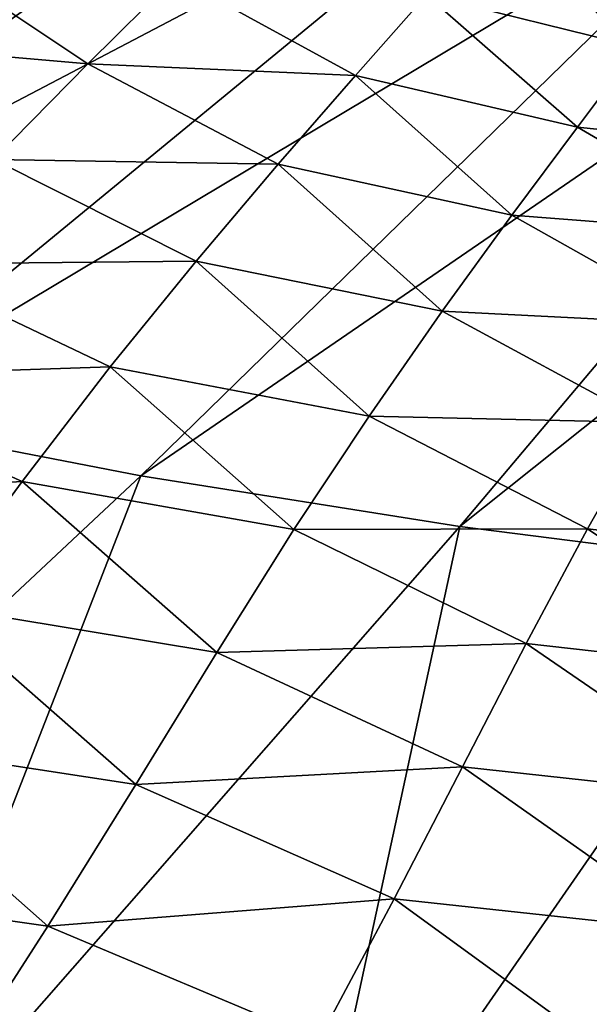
# Model space of a CAD drawing. Header units: metres. Extents: x -92 to 264, y -100 to 50.
# Tile 520 of 656: x 188.63 to 191.64, y -1.13 to 4.06. Entities that reach past the tile are written whole.
import ezdxf

# ---------------------------------------------------------------- set-up
doc = ezdxf.new("R2010")
doc.units = ezdxf.units.M
doc.layers.add('solid_21062050_01', color=7, linetype='CONTINUOUS')

msp = doc.modelspace()

# ---------------------------------------------------------------- linework, layer by layer
at = {"layer": 'solid_21062050_01'}
for points in [[(189.528381, 5.697737, 188.896149), (188.621841, 6.002176, 188.050537), (183.329407, 3.15021, 193.048279)], [(189.528381, 5.697737, 188.896149), (183.329407, 3.15021, 193.048279), (184.677841, 2.717293, 194.250748)], [(190.505661, 5.419547, 189.668854), (189.528381, 5.697737, 188.896149), (184.677841, 2.717293, 194.250748)], [(190.505661, 5.419547, 189.668854), (184.677841, 2.717293, 194.250748), (186.123917, 2.322189, 195.34819)], [(191.547089, 5.169483, 190.363434), (190.505661, 5.419547, 189.668854), (186.123917, 2.322189, 195.34819)], [(191.547089, 5.169483, 190.363434), (186.123917, 2.322189, 195.34819), (187.658432, 1.967419, 196.333603)], [(192.645615, 4.949236, 190.975189), (191.547089, 5.169483, 190.363434), (187.658432, 1.967419, 196.333603)], [(192.645615, 4.949236, 190.975189), (187.658432, 1.967419, 196.333603), (189.271606, 1.655242, 197.200714)], [(193.793839, 4.760294, 191.5), (192.645615, 4.949236, 190.975189), (189.271606, 1.655242, 197.200714)], [(193.793839, 4.760294, 191.5), (189.271606, 1.655242, 197.200714), (190.95314, 1.387649, 197.94397)], [(194.983994, 4.603933, 191.934311), (193.793839, 4.760294, 191.5), (190.95314, 1.387649, 197.94397)], [(190.77742, 4.191223, 112.723854), (191.11882, 4.576809, 110.711227), (191.890045, 3.915551, 112.521729)], [(194.983994, 4.603933, 191.934311), (190.95314, 1.387649, 197.94397), (192.692337, 1.166344, 198.55867)], [(191.11882, 4.576809, 110.711227), (192.178925, 4.297788, 110.496155), (191.890045, 3.915551, 112.521729)], [(187.559265, 3.953112, 117.041451), (188.095718, 4.427299, 115.069977), (188.992844, 3.827308, 115.982811)], [(188.095718, 4.427299, 115.069977), (189.455383, 4.286734, 113.95768), (188.992844, 3.827308, 115.982811)], [(188.992844, 3.827308, 115.982811), (189.455383, 4.286734, 113.95768), (190.402924, 3.765657, 114.729012)], [(189.455383, 4.286734, 113.95768), (190.77742, 4.191223, 112.723854), (190.402924, 3.765657, 114.729012)], [(190.402924, 3.765657, 114.729012), (190.77742, 4.191223, 112.723854), (191.572922, 3.493759, 114.540291)], [(190.77742, 4.191223, 112.723854), (191.890045, 3.915551, 112.521729), (191.572922, 3.493759, 114.540291)], [(187.559265, 3.953112, 117.041451), (188.992844, 3.827308, 115.982811), (188.496445, 3.322868, 118.013565)], [(191.572922, 3.493759, 114.540291), (191.890045, 3.915551, 112.521729), (192.803543, 3.364621, 113.872681)], [(188.496445, 3.322868, 118.013565), (188.992844, 3.827308, 115.982811), (189.996414, 3.297798, 116.736572)], [(188.992844, 3.827308, 115.982811), (190.402924, 3.765657, 114.729012), (189.996414, 3.297798, 116.736572)], [(189.996414, 3.297798, 116.736572), (190.402924, 3.765657, 114.729012), (191.227936, 3.030024, 116.561607)], [(190.402924, 3.765657, 114.729012), (191.572922, 3.493759, 114.540291), (191.227936, 3.030024, 116.561607)], [(191.227936, 3.030024, 116.561607), (191.572922, 3.493759, 114.540291), (192.543594, 2.928098, 115.83651)], [(191.572922, 3.493759, 114.540291), (192.803543, 3.364621, 113.872681), (192.543594, 2.928098, 115.83651)], [(187.973618, 2.771813, 120.056305), (188.496445, 3.322868, 118.013565), (189.563812, 2.786016, 118.752472)], [(188.496445, 3.322868, 118.013565), (189.996414, 3.297798, 116.736572), (189.563812, 2.786016, 118.752472)], [(189.563812, 2.786016, 118.752472), (189.996414, 3.297798, 116.736572), (190.860168, 2.522662, 118.591324)], [(189.996414, 3.297798, 116.736572), (191.227936, 3.030024, 116.561607), (190.860168, 2.522662, 118.591324)], [(190.860168, 2.522662, 118.591324), (191.227936, 3.030024, 116.561607), (192.251602, 2.452794, 117.812439)], [(191.227936, 3.030024, 116.561607), (192.543594, 2.928098, 115.83651), (192.251602, 2.452794, 117.812439)], [(187.431824, 2.172542, 122.117378), (187.973618, 2.771813, 120.056305), (189.111557, 2.228752, 120.782211)], [(187.973618, 2.771813, 120.056305), (189.563812, 2.786016, 118.752472), (189.111557, 2.228752, 120.782211)], [(189.111557, 2.228752, 120.782211), (189.563812, 2.786016, 118.752472), (190.475403, 1.970082, 120.634483)], [(189.563812, 2.786016, 118.752472), (190.860168, 2.522662, 118.591324), (190.475403, 1.970082, 120.634483)], [(190.475403, 1.970082, 120.634483), (190.860168, 2.522662, 118.591324), (191.944626, 1.935747, 119.799347)], [(190.860168, 2.522662, 118.591324), (192.251602, 2.452794, 117.812439), (191.944626, 1.935747, 119.799347)], [(187.431824, 2.172542, 122.117378), (189.111557, 2.228752, 120.782211), (188.646042, 1.62445, 122.831329)], [(188.646042, 1.62445, 122.831329), (189.111557, 2.228752, 120.782211), (190.079376, 1.370696, 122.696152)], [(189.111557, 2.228752, 120.782211), (190.475403, 1.970082, 120.634483), (190.079376, 1.370696, 122.696152)], [(186.87558, 1.523477, 124.203079), (187.431824, 2.172542, 122.117378), (188.646042, 1.62445, 122.831329)], [(189.271606, 1.655242, 197.200714), (187.658432, 1.967419, 196.333603), (185.469528, -1.909561, 203.01622)], [(190.079376, 1.370696, 122.696152), (190.475403, 1.970082, 120.634483), (191.627258, 1.37549, 121.801445)], [(190.475403, 1.970082, 120.634483), (191.944626, 1.935747, 119.799347), (191.627258, 1.37549, 121.801445)], [(191.627258, 1.37549, 121.801445), (191.944626, 1.935747, 119.799347), (193.033752, 1.211745, 121.595833)], [(189.271606, 1.655242, 197.200714), (185.469528, -1.909561, 203.01622), (187.741089, -2.279284, 204.043167)], [(186.87558, 1.523477, 124.203079), (188.646042, 1.62445, 122.831329), (188.16745, 0.971672, 124.90522)], [(190.95314, 1.387649, 197.94397), (189.271606, 1.655242, 197.200714), (187.741089, -2.279284, 204.043167)], [(188.16745, 0.971672, 124.90522), (188.646042, 1.62445, 122.831329), (189.673248, 0.723055, 124.781311)], [(188.646042, 1.62445, 122.831329), (190.079376, 1.370696, 122.696152), (189.673248, 0.723055, 124.781311)], [(190.95314, 1.387649, 197.94397), (187.741089, -2.279284, 204.043167), (190.093903, -2.585186, 204.892853)], [(189.673248, 0.723055, 124.781311), (190.079376, 1.370696, 122.696152), (191.303421, 0.770592, 123.822952)], [(190.079376, 1.370696, 122.696152), (191.627258, 1.37549, 121.801445), (191.303421, 0.770592, 123.822952)], [(192.692337, 1.166344, 198.55867), (190.95314, 1.387649, 197.94397), (190.093903, -2.585186, 204.892853)], [(191.303421, 0.770592, 123.822952), (191.627258, 1.37549, 121.801445), (192.768188, 0.60513, 123.650848)], [(191.627258, 1.37549, 121.801445), (193.033752, 1.211745, 121.595833), (192.768188, 0.60513, 123.650848)], [(192.692337, 1.166344, 198.55867), (190.093903, -2.585186, 204.892853), (192.51239, -2.825238, 205.559616)], [(187.663177, 0.26923, 127.009041), (188.16745, 0.971672, 124.90522), (189.24527, 0.026108, 126.894707)], [(188.16745, 0.971672, 124.90522), (189.673248, 0.723055, 124.781311), (189.24527, 0.026108, 126.894707)], [(189.673248, 0.723055, 124.781311), (191.303421, 0.770592, 123.822952), (190.967529, 0.120019, 125.867905)], [(190.967529, 0.120019, 125.867905), (191.303421, 0.770592, 123.822952), (192.493607, -0.048039, 125.72863)], [(191.303421, 0.770592, 123.822952), (192.768188, 0.60513, 123.650848), (192.493607, -0.048039, 125.72863)], [(189.24527, 0.026108, 126.894707), (189.673248, 0.723055, 124.781311), (190.967529, 0.120019, 125.867905)], [(187.119003, -0.484031, 129.147934), (187.663177, 0.26923, 127.009041), (188.781403, -0.721129, 129.041061)], [(187.663177, 0.26923, 127.009041), (189.24527, 0.026108, 126.894707), (188.781403, -0.721129, 129.041061)], [(189.24527, 0.026108, 126.894707), (190.967529, 0.120019, 125.867905), (190.607529, -0.576981, 127.940269)], [(190.607529, -0.576981, 127.940269), (190.967529, 0.120019, 125.867905), (192.198593, -0.748419, 127.832954)], [(190.967529, 0.120019, 125.867905), (192.493607, -0.048039, 125.72863), (192.198593, -0.748419, 127.832954)], [(188.781403, -0.721129, 129.041061), (189.24527, 0.026108, 126.894707), (190.607529, -0.576981, 127.940269)], [(187.119003, -0.484031, 129.147934), (188.781403, -0.721129, 129.041061), (188.267624, -1.519637, 131.225098)], [(188.781403, -0.721129, 129.041061), (190.607529, -0.576981, 127.940269), (190.211166, -1.321159, 130.043991)], [(190.211166, -1.321159, 130.043991), (190.607529, -0.576981, 127.940269), (191.87146, -1.496651, 129.967606)], [(190.607529, -0.576981, 127.940269), (192.198593, -0.748419, 127.832954), (191.87146, -1.496651, 129.967606)], [(188.267624, -1.519637, 131.225098), (188.781403, -0.721129, 129.041061), (190.211166, -1.321159, 130.043991)]]:
    msp.add_3dface(points, dxfattribs=at)

doc.saveas('drawing.dxf')
